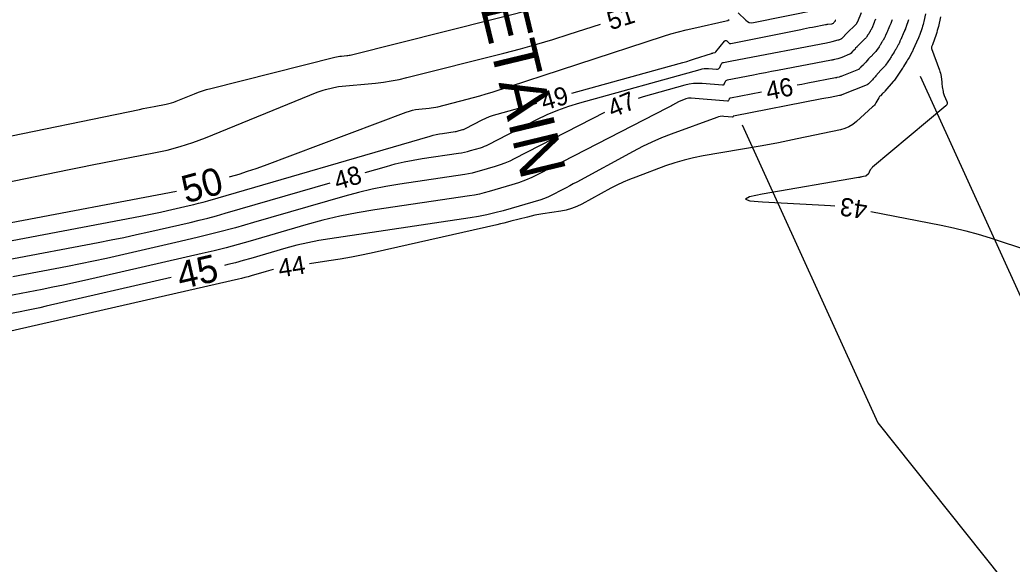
# Model space of a CAD drawing. Extents: x 2384780 to 2405861, y 547869 to 573706.
# Drawn here: x 2390085.4 to 2390194.3, y 552348.1 to 552407.8 of the extents above; entities that cross this region are included whole.
import ezdxf

# ---------------------------------------------------------------- set-up
doc = ezdxf.new("R2010")
doc.units = 0
for name, color, linetype in [('Old_Level_5', 7, 'Continuous'), ('Old_Level_60', 7, 'Continuous'), ('Old_Level_61', 7, 'Continuous'), ('Prop Buffer Zone 1', 7, 'Continuous'), ('Prop Buffer Zone 2', 7, 'Continuous')]:
    doc.layers.add(name, color=color, linetype=linetype)

msp = doc.modelspace()

# ---------------------------------------------------------------- linework, layer by layer
at = {"layer": 'Old_Level_60'}
for points in [[(2390081.803, 552394.48775), (2390098.54775, 552397.934), (2390098.9505, 552398.01625), (2390099.3535, 552398.09725), (2390099.75675, 552398.177), (2390100.16025, 552398.2555), (2390101.4785, 552398.50975), (2390101.759, 552398.571), (2390102.0355, 552398.64575), (2390102.308, 552398.734), (2390102.5765, 552398.83575), (2390104.58775, 552399.655), (2390105.02125, 552399.82275), (2390105.46, 552399.975), (2390105.90375, 552400.11175), (2390106.3525, 552400.23275), (2390119.98525, 552403.6535), (2390120.16275, 552403.6945), (2390120.34125, 552403.72875), (2390120.521, 552403.75625), (2390120.70175, 552403.77725), (2390121.2945, 552403.83425), (2390121.421, 552403.84875), (2390121.54675, 552403.868), (2390121.67175, 552403.89225), (2390121.79575, 552403.921), (2390147.8275, 552410.49375)], [(2390123.32375, 552391.0095), (2390125.6335, 552391.68075), (2390126.60575, 552391.94575), (2390127.5855, 552392.177), (2390128.57275, 552392.375), (2390129.567, 552392.5395), (2390133.54575, 552393.1285), (2390133.88375, 552393.1845), (2390134.21925, 552393.252), (2390134.55225, 552393.331), (2390134.883, 552393.42125), (2390135.9585, 552393.73525), (2390136.187, 552393.808), (2390136.411, 552393.89125), (2390136.631, 552393.985), (2390136.8465, 552394.08975), (2390142.13775, 552396.8125), (2390143.2835, 552397.3655), (2390144.45275, 552397.85775), (2390145.646, 552398.2895), (2390146.863, 552398.6605), (2390160.05425, 552402.31675), (2390160.287, 552402.3705), (2390160.52175, 552402.4035), (2390160.7585, 552402.4155), (2390160.99725, 552402.4065), (2390161.8735, 552402.33575), (2390161.986, 552402.341), (2390162.081, 552402.37625), (2390162.15875, 552402.44125), (2390162.21875, 552402.5365), (2390162.387, 552402.89625), (2390162.429, 552402.96575), (2390162.48275, 552403.02), (2390162.5485, 552403.059), (2390162.62625, 552403.08275), (2390163.5425, 552403.2605), (2390163.73875, 552403.2985), (2390163.93525, 552403.33625), (2390164.13175, 552403.374), (2390164.32825, 552403.41125), (2390173.9365, 552405.2345), (2390174.0955, 552405.26625), (2390174.25375, 552405.30075), (2390174.41125, 552405.3385), (2390174.56825, 552405.379), (2390175.201, 552405.5485), (2390175.24975, 552405.5625), (2390175.29825, 552405.57775), (2390175.34625, 552405.5945), (2390175.3935, 552405.6125), (2390175.548, 552405.674), (2390175.57975, 552405.68875), (2390175.60925, 552405.707), (2390175.6365, 552405.7285), (2390175.6615, 552405.75325), (2390175.92975, 552406.0535), (2390175.93875, 552406.06325), (2390175.94775, 552406.073), (2390175.957, 552406.08275), (2390175.96625, 552406.092), (2390175.99725, 552406.12275), (2390176.00375, 552406.1295), (2390176.01025, 552406.13625), (2390176.0165, 552406.143), (2390176.02275, 552406.15), (2390176.068, 552406.20225), (2390176.078, 552406.21325), (2390176.088, 552406.224), (2390176.09825, 552406.23475), (2390176.10875, 552406.245), (2390177.1705, 552407.26775), (2390177.18425, 552407.2815), (2390177.197, 552407.296), (2390177.209, 552407.31125), (2390177.22025, 552407.327), (2390177.25625, 552407.3805), (2390177.2635, 552407.3915), (2390177.27075, 552407.4025), (2390177.27775, 552407.41375), (2390177.28475, 552407.42475), (2390177.30725, 552407.4615), (2390177.31225, 552407.4695), (2390177.317, 552407.47725), (2390177.3215, 552407.48525), (2390177.32625, 552407.49325), (2390177.34925, 552407.5335), (2390177.354, 552407.542), (2390177.3585, 552407.551), (2390177.3625, 552407.56), (2390177.3665, 552407.569), (2390177.7695, 552408.5565)], [(2390146.00125, 552399.69525), (2390157.74875, 552402.9515), (2390158.174, 552403.07175), (2390158.59775, 552403.19675), (2390159.02, 552403.3265), (2390159.441, 552403.461), (2390161.30475, 552404.067), (2390161.3535, 552404.08225), (2390161.40275, 552404.09625), (2390161.452, 552404.10925), (2390161.50175, 552404.12075), (2390161.66475, 552404.157), (2390161.698, 552404.16725), (2390161.728, 552404.18275), (2390161.755, 552404.203), (2390161.77875, 552404.2285), (2390162.72575, 552405.4245), (2390162.78525, 552405.481), (2390162.84725, 552405.5025), (2390162.9115, 552405.48925), (2390162.978, 552405.44125), (2390163.19925, 552405.22725), (2390163.24875, 552405.189), (2390163.3025, 552405.165), (2390163.36075, 552405.156), (2390163.42325, 552405.16175), (2390171.107, 552406.71), (2390171.42575, 552406.77375), (2390171.74475, 552406.83675), (2390172.064, 552406.89875), (2390172.38325, 552406.95975), (2390173.82275, 552407.233), (2390173.84825, 552407.238), (2390173.874, 552407.2435), (2390173.89925, 552407.24975), (2390173.92475, 552407.25625), (2390174.00725, 552407.27825), (2390174.025, 552407.28275), (2390174.043, 552407.28625), (2390174.061, 552407.28925), (2390174.07925, 552407.29125), (2390174.51175, 552407.3305), (2390174.5765, 552407.34225), (2390174.6355, 552407.365), (2390174.689, 552407.39875), (2390174.737, 552407.44375), (2390174.8845, 552407.60825), (2390174.90925, 552407.64425), (2390174.92, 552407.68175), (2390174.91675, 552407.7205), (2390174.89975, 552407.76075)], [(2390179.32125, 552407.834), (2390179.2325, 552407.63775), (2390179.21375, 552407.59575), (2390179.1955, 552407.5535), (2390179.17725, 552407.511), (2390179.15975, 552407.4685), (2390178.89575, 552406.8215), (2390178.87675, 552406.77675), (2390178.856, 552406.73275), (2390178.834, 552406.6895), (2390178.81075, 552406.64675), (2390178.73175, 552406.50875), (2390178.71475, 552406.47925), (2390178.69725, 552406.44975), (2390178.67975, 552406.4205), (2390178.662, 552406.3915), (2390178.563, 552406.231), (2390178.54175, 552406.1965), (2390178.52, 552406.1625), (2390178.498, 552406.12875), (2390178.4755, 552406.095), (2390178.31275, 552405.85225), (2390178.2765, 552405.80125), (2390178.23775, 552405.7525), (2390178.1965, 552405.70575), (2390178.1525, 552405.66125), (2390177.49025, 552405.02325), (2390177.43775, 552404.97175), (2390177.38675, 552404.91925), (2390177.33675, 552404.8655), (2390177.28775, 552404.8105), (2390177.13, 552404.6295), (2390177.096, 552404.591), (2390177.06125, 552404.55325), (2390177.02575, 552404.516), (2390176.98975, 552404.47925), (2390176.85675, 552404.347), (2390176.8285, 552404.31825), (2390176.80075, 552404.28925), (2390176.77325, 552404.26), (2390176.74625, 552404.23025), (2390176.61025, 552404.078), (2390176.5795, 552404.04725), (2390176.546, 552404.02075), (2390176.50975, 552403.9985), (2390176.4705, 552403.98025), (2390175.59925, 552403.6335), (2390175.49075, 552403.59225), (2390175.38125, 552403.554), (2390175.27075, 552403.51925), (2390175.15925, 552403.4875), (2390174.793, 552403.38925), (2390174.71425, 552403.369), (2390174.63525, 552403.35025), (2390174.556, 552403.33275), (2390174.47625, 552403.317), (2390168.56175, 552402.19475), (2390167.905, 552402.06975), (2390167.24825, 552401.944), (2390166.5915, 552401.81775), (2390165.935, 552401.6905), (2390163.04175, 552401.129), (2390162.96275, 552401.10475), (2390162.896, 552401.06525), (2390162.84125, 552401.01), (2390162.79875, 552400.9395), (2390162.679, 552400.6835), (2390162.649, 552400.63625), (2390162.6105, 552400.60375), (2390162.563, 552400.58625), (2390162.507, 552400.58375), (2390160.279, 552400.7635), (2390159.8035, 552400.78125), (2390159.332, 552400.7575), (2390158.8645, 552400.692), (2390158.401, 552400.58475), (2390153.8265, 552399.317), (2390153.25775, 552399.1435)], [(2390181.14575, 552407.766), (2390181.11425, 552407.6875), (2390180.97975, 552407.3575), (2390180.9505, 552407.287), (2390180.92075, 552407.21675), (2390180.89025, 552407.14675), (2390180.859, 552407.077), (2390180.6825, 552406.68675), (2390180.645, 552406.603), (2390180.6085, 552406.519), (2390180.5725, 552406.4345), (2390180.5375, 552406.34975), (2390180.4125, 552406.0435), (2390180.38475, 552405.97825), (2390180.35475, 552405.91425), (2390180.32275, 552405.85125), (2390180.28875, 552405.789), (2390180.14175, 552405.532), (2390180.11, 552405.477), (2390180.07775, 552405.42225), (2390180.045, 552405.36775), (2390180.012, 552405.3135), (2390179.843, 552405.03925), (2390179.80625, 552404.98075), (2390179.76925, 552404.9225), (2390179.73175, 552404.8645), (2390179.6935, 552404.807), (2390179.409, 552404.38325), (2390179.34575, 552404.2945), (2390179.278, 552404.20925), (2390179.206, 552404.12775), (2390179.1295, 552404.05), (2390178.81575, 552403.74775), (2390178.74925, 552403.68225), (2390178.684, 552403.6155), (2390178.6205, 552403.547), (2390178.5585, 552403.4775), (2390178.24325, 552403.11575), (2390178.17825, 552403.0425), (2390178.112, 552402.97025), (2390178.04475, 552402.8995), (2390177.976, 552402.82975), (2390177.704, 552402.55875), (2390177.67825, 552402.5325), (2390177.653, 552402.50625), (2390177.628, 552402.4795), (2390177.6035, 552402.45225), (2390177.52375, 552402.36325), (2390177.50575, 552402.34525), (2390177.48625, 552402.32975), (2390177.465, 552402.31675), (2390177.442, 552402.306), (2390175.598, 552401.57225), (2390175.5325, 552401.54725), (2390175.4665, 552401.52425), (2390175.39975, 552401.50325), (2390175.3325, 552401.48425), (2390175.11175, 552401.425), (2390175.06425, 552401.41275), (2390175.0165, 552401.40125), (2390174.96875, 552401.39075), (2390174.92075, 552401.38125), (2390171.86875, 552400.80225), (2390171.21475, 552400.67775), (2390170.72225, 552400.5835)], [(2390184.80825, 552408.41275), (2390184.61975, 552407.584), (2390184.577, 552407.407), (2390184.52975, 552407.23125), (2390184.47775, 552407.057), (2390184.421, 552406.884), (2390184.12525, 552406.0215), (2390184.11375, 552405.98875), (2390184.10175, 552405.956), (2390184.08925, 552405.9235), (2390184.07625, 552405.891), (2390184.03325, 552405.7855), (2390184.024, 552405.763), (2390184.0145, 552405.7405), (2390184.00475, 552405.71825), (2390183.99475, 552405.696), (2390183.45525, 552404.50375), (2390183.4435, 552404.4775), (2390183.432, 552404.451), (2390183.42075, 552404.4245), (2390183.40975, 552404.398), (2390183.37425, 552404.311), (2390183.36625, 552404.2925), (2390183.35775, 552404.27425), (2390183.34875, 552404.25625), (2390183.339, 552404.23875), (2390182.99, 552403.628), (2390182.9145, 552403.49725), (2390182.838, 552403.3675), (2390182.7605, 552403.238), (2390182.682, 552403.1095)], [(2390186.44425, 552408.0845), (2390186.2045, 552407.0295), (2390186.15, 552406.80425), (2390186.08975, 552406.5805), (2390186.0235, 552406.35875), (2390185.95125, 552406.1385), (2390185.56575, 552405.014), (2390185.56525, 552405.01275), (2390185.56475, 552405.0115), (2390185.56425, 552405.01), (2390185.56375, 552405.00875), (2390185.562, 552405.0045), (2390185.56175, 552405.0035), (2390185.56125, 552405.0025), (2390185.56075, 552405.00175), (2390185.5605, 552405.00075)], [(2390082.458, 552389.634), (2390088.32025, 552390.8405), (2390089.57675, 552391.097), (2390090.83425, 552391.34975), (2390092.09225, 552391.5985), (2390093.35125, 552391.8435), (2390100.12675, 552393.1505), (2390101.5685, 552393.46525), (2390102.9895, 552393.8495), (2390104.38975, 552394.30325), (2390105.7695, 552394.82625), (2390118.0255, 552399.81825), (2390118.2505, 552399.9055), (2390118.47825, 552399.9845), (2390118.70875, 552400.0555), (2390118.94175, 552400.11825), (2390119.7075, 552400.3105), (2390119.872, 552400.3485), (2390120.03775, 552400.38025), (2390120.2045, 552400.40575), (2390120.37225, 552400.42525), (2390124.43675, 552400.81625), (2390125.305, 552400.91625), (2390126.1675, 552401.049), (2390127.02425, 552401.21425), (2390127.8755, 552401.41225), (2390138.53375, 552404.10325), (2390140.33675, 552404.5745), (2390142.131, 552405.076), (2390143.9165, 552405.6075), (2390145.6935, 552406.169), (2390149.1135, 552407.28125)], [(2390185.5605, 552405.00075), (2390185.46525, 552404.79025), (2390185.4495, 552404.745), (2390185.443, 552404.69925), (2390185.44625, 552404.6535), (2390185.4585, 552404.607), (2390186.32525, 552402.24925), (2390186.3845, 552402.0725), (2390186.433, 552401.89325), (2390186.471, 552401.71125), (2390186.49825, 552401.527), (2390186.57025, 552400.9205), (2390186.58625, 552400.7905), (2390186.60375, 552400.661), (2390186.62225, 552400.5315), (2390186.642, 552400.402), (2390186.72475, 552399.8815), (2390186.746, 552399.771), (2390186.77425, 552399.66275), (2390186.80975, 552399.5565), (2390186.8525, 552399.45225), (2390187.1425, 552398.806), (2390187.1825, 552398.6725), (2390187.1775, 552398.54925), (2390187.12825, 552398.4365), (2390187.03425, 552398.33375), (2390178.976, 552391.57875), (2390178.91775, 552391.52525), (2390178.86525, 552391.4675), (2390178.81825, 552391.40475), (2390178.777, 552391.3375), (2390178.6295, 552391.0715), (2390178.61325, 552391.0425), (2390178.597, 552391.01325), (2390178.5805, 552390.98425), (2390178.56375, 552390.95525), (2390178.50925, 552390.86075), (2390178.49675, 552390.841), (2390178.483, 552390.8225), (2390178.46775, 552390.805), (2390178.45125, 552390.78875), (2390178.31925, 552390.66925), (2390178.28975, 552390.64575), (2390178.258, 552390.62675), (2390178.224, 552390.61225), (2390178.18775, 552390.60225), (2390177.7975, 552390.5195), (2390177.71375, 552390.50225), (2390177.63, 552390.48575), (2390177.546, 552390.47), (2390177.46175, 552390.45525), (2390166.87375, 552388.63025), (2390165.4855, 552388.3385), (2390165.031, 552388.1025), (2390165.5105, 552387.92225), (2390166.92375, 552387.798), (2390173.0655, 552387.48325), (2390174.37875, 552387.3925), (2390174.83025, 552387.34525)], [(2390182.682, 552403.1095), (2390182.3935, 552402.64175), (2390182.33125, 552402.54175), (2390182.268, 552402.44225), (2390182.20375, 552402.34375), (2390182.1385, 552402.2455), (2390181.39875, 552401.14375), (2390181.38675, 552401.1265), (2390181.37375, 552401.11025), (2390181.36, 552401.09475), (2390181.34525, 552401.07975), (2390181.296, 552401.03225), (2390181.2855, 552401.022), (2390181.27525, 552401.0115), (2390181.26525, 552401.00075), (2390181.2555, 552400.98975), (2390180.34875, 552399.949), (2390180.28325, 552399.875), (2390180.21625, 552399.80225), (2390180.14825, 552399.73075), (2390180.07875, 552399.66025), (2390179.85, 552399.432), (2390179.80275, 552399.38175), (2390179.759, 552399.32875), (2390179.719, 552399.273), (2390179.68275, 552399.2145), (2390179.35, 552398.638), (2390179.2745, 552398.51775), (2390179.19025, 552398.40475), (2390179.0975, 552398.2985), (2390178.996, 552398.19925), (2390177.2215, 552396.5915), (2390176.826, 552396.27675), (2390176.4, 552396.0215), (2390175.9435, 552395.826), (2390175.45675, 552395.69025), (2390170.716, 552394.68775), (2390169.699, 552394.47775), (2390168.6805, 552394.2775), (2390167.66, 552394.0865), (2390166.6375, 552393.9055), (2390160.40025, 552392.83025), (2390159.35125, 552392.625), (2390158.315, 552392.3725), (2390157.29125, 552392.073), (2390156.28025, 552391.72625), (2390152.998, 552390.5175), (2390152.30025, 552390.246), (2390151.61375, 552389.9495), (2390150.9385, 552389.6285), (2390150.27475, 552389.2825), (2390147.07375, 552387.54), (2390146.525, 552387.271), (2390145.95925, 552387.053), (2390145.37675, 552386.8855), (2390144.777, 552386.76875), (2390142.79025, 552386.46975), (2390142.3655, 552386.40025), (2390141.943, 552386.31975), (2390141.523, 552386.2285), (2390141.105, 552386.12625), (2390139.30175, 552385.661), (2390138.915, 552385.56275), (2390138.5275, 552385.4675), (2390138.13925, 552385.375), (2390137.7505, 552385.2855), (2390124.31175, 552382.24525), (2390123.07025, 552381.97675), (2390121.82425, 552381.73175), (2390120.57375, 552381.51025), (2390119.319, 552381.3125), (2390117.21125, 552381.00025)], [(2390166.79525, 552399.82325), (2390163.3855, 552399.1615), (2390163.33875, 552399.14725), (2390163.299, 552399.1235), (2390163.2665, 552399.09075), (2390163.24125, 552399.04875), (2390163.17, 552398.89675), (2390163.15225, 552398.86875), (2390163.12925, 552398.8495), (2390163.10125, 552398.839), (2390163.068, 552398.8375), (2390159.07, 552399.16025), (2390158.92525, 552399.16425), (2390158.7825, 552399.15275), (2390158.64175, 552399.1255), (2390158.50325, 552399.08275), (2390158.0545, 552398.91725), (2390157.959, 552398.88025), (2390157.865, 552398.83975), (2390157.77275, 552398.79575), (2390157.682, 552398.7485), (2390157.04575, 552398.402), (2390156.90925, 552398.32825), (2390156.77225, 552398.25525), (2390156.63475, 552398.183), (2390156.497, 552398.1115), (2390142.32075, 552390.8165), (2390141.6105, 552390.47225), (2390140.88625, 552390.16275), (2390140.148, 552389.88875), (2390139.39575, 552389.6495), (2390136.9155, 552388.9255), (2390136.382, 552388.7795), (2390135.8445, 552388.65225), (2390135.303, 552388.54325), (2390134.75725, 552388.453), (2390124.35525, 552386.913), (2390122.4405, 552386.59625), (2390120.54, 552386.21525), (2390118.65375, 552385.7695), (2390116.78125, 552385.2595), (2390110.68775, 552383.48825), (2390109.3795, 552383.11825), (2390108.06625, 552382.76725), (2390106.74825, 552382.4355), (2390105.425, 552382.1225), (2390092.5175, 552379.1685), (2390091.353, 552378.90775), (2390090.18625, 552378.65825), (2390089.01725, 552378.41975), (2390087.84575, 552378.1925), (2390084.01525, 552377.46825)], [(2390083.81675, 552383.40975), (2390098.63925, 552386.21275), (2390099.381, 552386.35675), (2390100.12125, 552386.50775), (2390100.86025, 552386.66575), (2390101.5975, 552386.83075), (2390104.00375, 552387.3815), (2390104.5185, 552387.50325), (2390105.03125, 552387.63225), (2390105.542, 552387.769), (2390106.051, 552387.91275), (2390130.42775, 552394.9985), (2390130.7655, 552395.0905), (2390131.1055, 552395.17075), (2390131.44825, 552395.2395), (2390131.7935, 552395.29675), (2390133.1745, 552395.501), (2390133.292, 552395.5205), (2390133.4085, 552395.544), (2390133.524, 552395.57125), (2390133.63875, 552395.60275), (2390134.01225, 552395.71175), (2390134.0915, 552395.737), (2390134.16925, 552395.76575), (2390134.24575, 552395.7985), (2390134.3205, 552395.83475), (2390136.15725, 552396.78), (2390136.555, 552396.972), (2390136.961, 552397.143), (2390137.37525, 552397.29275), (2390137.79775, 552397.4215), (2390142.1465, 552398.627)], [(2390149.57675, 552397.5955), (2390139.67525, 552392.50025), (2390139.166, 552392.25325), (2390138.64675, 552392.0315), (2390138.1175, 552391.835), (2390137.57825, 552391.6635), (2390135.8005, 552391.1445), (2390135.418, 552391.04), (2390135.03275, 552390.94875), (2390134.6445, 552390.8705), (2390134.25325, 552390.80575), (2390127.105, 552389.7475), (2390125.57875, 552389.495), (2390124.064, 552389.19125), (2390122.56025, 552388.83625), (2390121.06775, 552388.4295), (2390111.07, 552385.5235), (2390109.0625, 552384.95575), (2390107.04725, 552384.41725), (2390105.0245, 552383.90775), (2390102.99425, 552383.42775), (2390096.34975, 552381.907), (2390094.9245, 552381.588), (2390093.4965, 552381.2825), (2390092.0655, 552380.99075), (2390090.63175, 552380.7125), (2390084.6415, 552379.57975)], [(2390083.936, 552381.43925), (2390094.02025, 552383.34625), (2390095.41525, 552383.617), (2390096.80775, 552383.901), (2390098.197, 552384.198), (2390099.58375, 552384.5085), (2390104.10925, 552385.54425), (2390105.07725, 552385.77325), (2390106.0415, 552386.016), (2390107.00225, 552386.27275), (2390107.95925, 552386.5435), (2390119.48275, 552389.893)], [(2390178.78325, 552386.7455), (2390186.51825, 552385.23475), (2390187.87825, 552384.9475), (2390189.22725, 552384.61925), (2390190.56575, 552384.24975), (2390191.8935, 552383.839), (2390196.21325, 552382.43025)], [(2390113.2635, 552380.36275), (2390112.9525, 552380.28925), (2390112.44825, 552380.152), (2390110.807, 552379.67475), (2390110.4545, 552379.57525), (2390110.101, 552379.48075), (2390109.746, 552379.39125), (2390109.3895, 552379.307), (2390084.11125, 552373.52175)]]:
    msp.add_lwpolyline(points, dxfattribs=at)
at = {"layer": 'Old_Level_61'}
for points in [[(2390164.236, 552408.50425), (2390165.06625, 552407.70125), (2390165.25225, 552407.55675), (2390165.45425, 552407.4675), (2390165.67275, 552407.4335), (2390165.90725, 552407.45475), (2390172.9765, 552408.87925)], [(2390108.40375, 552390.52075), (2390108.532, 552390.558), (2390109.46975, 552390.8405), (2390110.4015, 552391.14025), (2390111.3275, 552391.458), (2390112.2475, 552391.79325), (2390127.822, 552397.638), (2390128.15325, 552397.75025), (2390128.48975, 552397.84), (2390128.8315, 552397.90725), (2390129.17825, 552397.952), (2390130.31975, 552398.06175), (2390130.56375, 552398.09), (2390130.806, 552398.12725), (2390131.0465, 552398.1735), (2390131.28575, 552398.22925), (2390134.51725, 552399.04525), (2390135.208, 552399.22575), (2390135.8955, 552399.41775), (2390136.5795, 552399.6215), (2390137.2605, 552399.8365), (2390156.04475, 552405.946), (2390156.867, 552406.2025), (2390157.69475, 552406.43925), (2390158.528, 552406.656), (2390159.36675, 552406.85275), (2390162.9355, 552407.64525), (2390163.10625, 552407.698), (2390163.26075, 552407.77675)], [(2390182.93175, 552407.75525), (2390182.8905, 552407.6295), (2390182.68475, 552407.029), (2390182.66225, 552406.9645), (2390182.63875, 552406.9005), (2390182.61425, 552406.83675), (2390182.58875, 552406.77325), (2390182.5045, 552406.56675), (2390182.48625, 552406.5225), (2390182.46775, 552406.4785), (2390182.4485, 552406.43475), (2390182.429, 552406.39125), (2390182.0715, 552405.60125), (2390182.04575, 552405.54325), (2390182.02025, 552405.485), (2390181.9955, 552405.4265), (2390181.971, 552405.36775), (2390181.89275, 552405.17525), (2390181.87525, 552405.1345), (2390181.85625, 552405.09425), (2390181.83625, 552405.0545), (2390181.81475, 552405.01575), (2390181.566, 552404.5805), (2390181.5125, 552404.4875), (2390181.458, 552404.39475), (2390181.40275, 552404.30275), (2390181.34675, 552404.211), (2390181.11825, 552403.84025), (2390181.06875, 552403.76125), (2390181.01875, 552403.6825), (2390180.96775, 552403.60425), (2390180.916, 552403.5265)], [(2390180.916, 552403.5265), (2390180.41325, 552402.7775), (2390180.37075, 552402.71775), (2390180.32525, 552402.66025), (2390180.27675, 552402.6055), (2390180.22525, 552402.55325), (2390180.05225, 552402.3865), (2390180.0155, 552402.3505), (2390179.9795, 552402.3135), (2390179.9445, 552402.27575), (2390179.91025, 552402.2375), (2390179.351, 552401.5955), (2390179.258, 552401.4905), (2390179.16325, 552401.38725), (2390179.0665, 552401.28575), (2390178.968, 552401.186), (2390178.52925, 552400.74825), (2390178.517, 552400.736), (2390178.505, 552400.7235), (2390178.493, 552400.71075), (2390178.4815, 552400.69775), (2390178.4435, 552400.6555), (2390178.435, 552400.647), (2390178.42575, 552400.6395), (2390178.4155, 552400.6335), (2390178.40475, 552400.62825), (2390175.59675, 552399.511), (2390175.57425, 552399.50225), (2390175.55175, 552399.4945), (2390175.529, 552399.48725), (2390175.50575, 552399.48075), (2390175.43025, 552399.4605), (2390175.414, 552399.45625), (2390175.39775, 552399.4525), (2390175.3815, 552399.44875), (2390175.365, 552399.4455), (2390174.32075, 552399.2475), (2390174.09725, 552399.20475), (2390173.8735, 552399.162), (2390173.64975, 552399.119), (2390173.42625, 552399.07575), (2390163.7295, 552397.194), (2390163.7145, 552397.1895), (2390163.702, 552397.182), (2390163.69175, 552397.1715), (2390163.68375, 552397.15825), (2390163.66125, 552397.11), (2390163.6555, 552397.10125), (2390163.64825, 552397.095), (2390163.63925, 552397.09175), (2390163.62875, 552397.09125), (2390162.677, 552397.168), (2390162.4745, 552397.17375), (2390162.27525, 552397.1575), (2390162.07875, 552397.1195), (2390161.88525, 552397.0595), (2390156.87425, 552395.21375), (2390155.809, 552394.7995), (2390154.761, 552394.347), (2390153.73025, 552393.85675), (2390152.7165, 552393.3285), (2390146.5305, 552389.96075), (2390146.145, 552389.75225), (2390145.758, 552389.546), (2390145.37, 552389.342), (2390144.98075, 552389.14025), (2390143.70725, 552388.485), (2390143.43175, 552388.3515), (2390143.15075, 552388.23125), (2390142.86425, 552388.125), (2390142.57225, 552388.03225), (2390138.4385, 552386.8255), (2390137.54925, 552386.58225), (2390136.65325, 552386.37), (2390135.7505, 552386.1885), (2390134.841, 552386.038), (2390119.42175, 552383.755), (2390118.2065, 552383.554), (2390117.00025, 552383.31225), (2390115.803, 552383.0295), (2390114.61475, 552382.70575), (2390110.74725, 552381.5815), (2390109.917, 552381.34675), (2390109.0835, 552381.124), (2390108.247, 552380.91325), (2390107.8755, 552380.8255)], [(2390083.6975, 552385.38025), (2390102.61475, 552388.95775)], [(2390102.0275, 552379.4835), (2390088.31425, 552376.345), (2390087.5965, 552376.1845), (2390086.877, 552376.0305), (2390086.15625, 552375.8835), (2390085.434, 552375.7435), (2390083.07225, 552375.29675)]]:
    msp.add_lwpolyline(points, dxfattribs=at)
at = {"layer": 'Prop Buffer Zone 1'}
msp.add_lwpolyline([(2390184.22013, 552401.58568), (2390196.73675, 552374.10875)], dxfattribs=at)
at = {"layer": 'Prop Buffer Zone 2'}
for points in [[(2390164.67219, 552396.25279), (2390179.561, 552363.56825)], [(2390179.561, 552363.56825), (2390195.0755, 552344.12025), (2390219.7555, 552339.4915), (2390222.237, 552337.61675), (2390222.37867, 552337.36237)]]:
    msp.add_lwpolyline(points, dxfattribs=at)

# ---------------------------------------------------------------- texts
at = {"layer": 'Old_Level_5'}
msp.add_text('RETAIN', height=5, rotation=283.5479889, dxfattribs=at).set_placement((2390134.7945, 552413.8585))
at = {"layer": 'Old_Level_60'}
for s, rotation, p in [('51', 17.68815, (2390150.23925, 552406.6025)), ('46', 10.9566167, (2390167.49525, 552398.941)), ('49', 15.4920917, (2390142.9145, 552397.802)), ('47', 22.8098694, (2390150.44775, 552396.979)), ('48', 16.2077167, (2390120.2385, 552389.07125)), ('43', 171.373625, (2390178.529, 552387.84825)), ('44', 9.1754778, (2390113.93075, 552379.48425))]:
    msp.add_text(s, height=2, rotation=rotation, dxfattribs=at).set_placement(p)
at = {"layer": 'Old_Level_61'}
for s, rotation, p in [('50', 15.1106333, (2390103.63375, 552387.6195)), ('45', 12.9239778, (2390103.0425, 552378.17575))]:
    msp.add_text(s, height=3, rotation=rotation, dxfattribs=at).set_placement(p)

doc.saveas('drawing.dxf')
